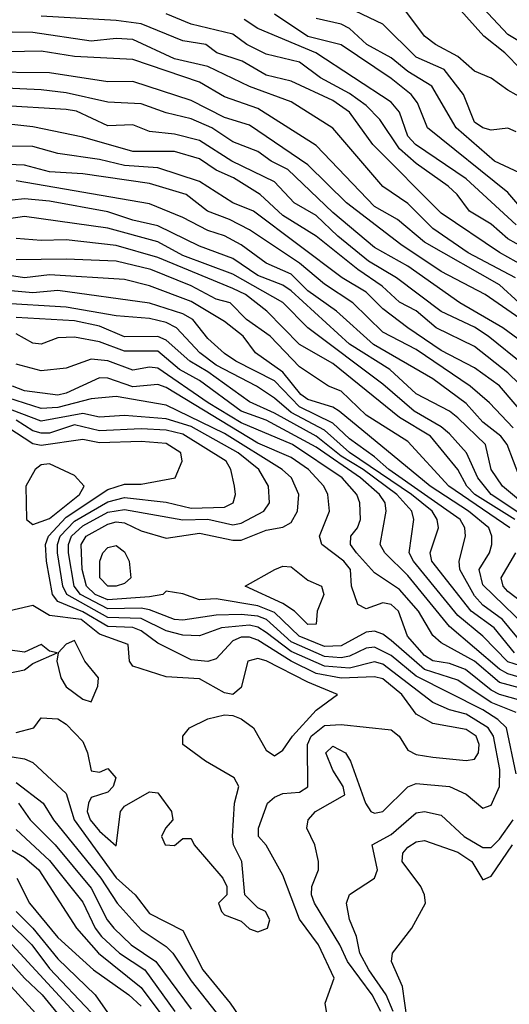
# Model space of a CAD drawing. Header units: metres. Extents: x -51132 to -49532, y -231222 to -229437.
# Tile 403 of 656: x -50388 to -50358, y -230474 to -230415. Entities that reach past the tile are written whole.
import ezdxf

# ---------------------------------------------------------------- set-up
doc = ezdxf.new("R2010")
doc.units = ezdxf.units.M
for name, color, linetype in [('CONTOUR_HALF', 8, 'Continuous'), ('CONTOUR_INDEX', 1, 'Continuous'), ('CONTOUR_INTER', 3, 'Continuous')]:
    doc.layers.add(name, color=color, linetype=linetype)

msp = doc.modelspace()

# ---------------------------------------------------------------- linework, layer by layer
at = {"layer": 'CONTOUR_HALF'}
for points, elevation in [([(-50357.08, -230433.737), (-50359.935, -230431.759), (-50362.58, -230430.377), (-50365.003, -230428.759), (-50368.252, -230426.259), (-50370.58, -230423.978), (-50374.08, -230421.589), (-50375.58, -230421.123), (-50377.58, -230420.12), (-50381.08, -230418.975), (-50382.58, -230418.996), (-50386.08, -230418.461), (-50390.08, -230418.403), (-50391.58, -230418.26), (-50398.08, -230416.282), (-50399.08, -230415.701), (-50401.58, -230414.642)], 37.5), ([(-50358.124, -230430.759), (-50360.969, -230429.259), (-50363.08, -230427.793), (-50364.58, -230426.283), (-50366.08, -230425.274), (-50369.08, -230421.773), (-50371.58, -230420.189), (-50374.08, -230419.278), (-50376.58, -230418.071), (-50378.58, -230417.607), (-50381.08, -230416.461), (-50382.08, -230416.388), (-50383.58, -230416.547), (-50387.08, -230416.028), (-50389.58, -230416.001), (-50391.08, -230415.688), (-50392.08, -230415.299), (-50395.58, -230414.551)], 38.5), ([(-50357.58, -230428.963), (-50358.58, -230428.403), (-50359.58, -230427.54), (-50360.873, -230426.759), (-50361.621, -230425.759), (-50362.157, -230425.259), (-50364.08, -230423.893), (-50365.08, -230423.008), (-50366.264, -230421.259), (-50367.08, -230420.405), (-50368.08, -230419.684), (-50369.816, -230418.759), (-50371.08, -230417.812), (-50373.08, -230417.325), (-50374.243, -230416.759), (-50375.08, -230416.131), (-50377.58, -230415.524), (-50379.08, -230414.92)], 39.5), ([(-50357.627, -230426.759), (-50358.58, -230425.622), (-50363.404, -230421.759), (-50364.003, -230420.259), (-50364.384, -230419.759), (-50365.58, -230418.792), (-50368.58, -230416.766), (-50370.58, -230416.267), (-50372.58, -230414.938)], 40.5), ([(-50358.08, -230421.99), (-50358.58, -230421.773), (-50359.58, -230421.886), (-50360.08, -230421.75), (-50360.58, -230421.418), (-50361.234, -230419.759), (-50362.402, -230418.259), (-50364.08, -230417.514), (-50366.08, -230415.526), (-50367.723, -230414.759)], 41.5), ([(-50357.789, -230418.259), (-50358.752, -230417.259), (-50360.014, -230416.259), (-50361.58, -230414.512)], 42.5), ([(-50357.58, -230436.009), (-50359.763, -230434.259), (-50360.58, -230433.715), (-50362.58, -230432.779), (-50365.253, -230430.759), (-50366.943, -230429.759), (-50368.788, -230428.259), (-50370.08, -230427.02), (-50371.393, -230426.259), (-50372.58, -230424.985), (-50375.144, -230423.759), (-50377.08, -230422.505), (-50378.58, -230422.13), (-50380.08, -230421.974), (-50381.08, -230421.576), (-50382.58, -230421.637), (-50384.467, -230420.759), (-50385.08, -230420.658), (-50389.08, -230420.414)], 36.5), ([(-50356.502, -230440.259), (-50359.08, -230437.222), (-50360.58, -230436.155), (-50362.58, -230435.102), (-50364.588, -230433.759), (-50366.08, -230432.605), (-50367.08, -230431.619), (-50368.515, -230430.759), (-50373.841, -230426.759), (-50375.08, -230426.253), (-50377.08, -230424.972), (-50379.58, -230424.157), (-50381.58, -230424.02), (-50383.08, -230423.661), (-50385.58, -230423.285), (-50387.08, -230422.881), (-50388.58, -230422.847)], 35.5), ([(-50357.861, -230442.759), (-50358.617, -230440.759), (-50359, -230440.259), (-50360.08, -230439.406), (-50361.08, -230438.288), (-50363.08, -230436.816), (-50366.635, -230434.759), (-50368.856, -230432.759), (-50370.58, -230431.539), (-50371.58, -230430.541), (-50373.08, -230429.88), (-50374.58, -230428.779), (-50375.58, -230428.233), (-50376.58, -230427.919), (-50378.08, -230427.133), (-50380.08, -230426.306), (-50388.08, -230424.938)], 34.5), ([(-50355.06, -230446.759), (-50359.581, -230443.759), (-50360.373, -230442.759), (-50361.057, -230441.259), (-50362.08, -230440.108), (-50362.58, -230439.69), (-50364.194, -230438.759), (-50366.08, -230437.122), (-50370.58, -230433.747), (-50372.08, -230432.222), (-50375.08, -230430.532), (-50378.08, -230429.411), (-50379.58, -230428.598), (-50382.58, -230427.781), (-50387.58, -230427.065), (-50389.08, -230427.285)], 33.5), ([(-50358.462, -230445.759), (-50362.127, -230443.259), (-50364.58, -230440.566), (-50367.08, -230438.987), (-50368.58, -230437.551), (-50369.336, -230437.259), (-50371.08, -230436.092), (-50372.846, -230434.259), (-50374.256, -230433.259), (-50375.235, -230432.259), (-50376.08, -230432.024), (-50377.58, -230431.236), (-50380.009, -230430.259), (-50382.08, -230429.754), (-50385.08, -230429.622), (-50388.08, -230429.672)], 32.5), ([(-50357.668, -230452.759), (-50358.903, -230451.259), (-50360.08, -230450.382), (-50360.58, -230449.82), (-50361.452, -230448.259), (-50361.499, -230447.759), (-50361.115, -230446.259), (-50361.159, -230445.759), (-50361.448, -230445.259), (-50365.726, -230442.259), (-50366.58, -230441.486), (-50368.08, -230440.42), (-50369.08, -230439.471), (-50371.08, -230438.496), (-50372.58, -230436.933), (-50374.903, -230435.759), (-50375.58, -230435.293), (-50376.58, -230434.39), (-50377.488, -230433.259), (-50378.08, -230432.909), (-50380.08, -230432.262), (-50385.58, -230431.513), (-50387.08, -230431.653), (-50389.08, -230431.468)], 31.5), ([(-50355.532, -230454.759), (-50358.58, -230453.785), (-50360.076, -230452.259), (-50361.58, -230451.005), (-50364.249, -230447.759), (-50364.505, -230447.259), (-50364.215, -230445.259), (-50364.337, -230444.759), (-50365.239, -230443.759), (-50367.262, -230442.259), (-50368.58, -230441.45), (-50370.08, -230440.244), (-50372.58, -230438.865), (-50374.08, -230438.188), (-50376.58, -230436.397), (-50377.672, -230435.759), (-50379.08, -230434.49), (-50379.58, -230434.263), (-50381.58, -230434.287), (-50383.08, -230433.649), (-50384.58, -230433.33), (-50388.08, -230433.123)], 30.5), ([(-50357.08, -230455.575), (-50359.08, -230455.02), (-50360.58, -230453.752), (-50362.58, -230452.659), (-50363.08, -230452.2), (-50363.933, -230450.759), (-50365.08, -230449.457), (-50366.58, -230448.445), (-50367.669, -230447.259), (-50368.023, -230446.759), (-50368.001, -230446.259), (-50367.608, -230445.759), (-50367.414, -230445.259), (-50367.459, -230444.259), (-50367.649, -230443.759), (-50368.517, -230442.759), (-50371.494, -230440.759), (-50374.58, -230439.45), (-50376.563, -230438.259), (-50379.58, -230436.161), (-50380.08, -230436.112), (-50381.08, -230436.289), (-50382.58, -230435.731), (-50383.58, -230435.633), (-50385.08, -230436.178), (-50386.58, -230436.34), (-50388.08, -230435.937)], 29.5), ([(-50358.08, -230456.835), (-50359.58, -230456.224), (-50361.58, -230454.887), (-50363.587, -230454.259), (-50365.58, -230452.509), (-50366.08, -230452.134), (-50366.58, -230451.954), (-50367.08, -230452.006), (-50368.58, -230452.827), (-50369.58, -230452.862), (-50371.107, -230452.259), (-50372.58, -230450.821), (-50373.58, -230450.436), (-50376.08, -230450.01), (-50377.08, -230450.073), (-50378.08, -230449.705), (-50379.08, -230449.548), (-50379.28, -230449.759), (-50380.08, -230449.886), (-50382.58, -230450.061), (-50383.344, -230449.759), (-50383.857, -230449.259), (-50384.113, -230448.259), (-50384.182, -230446.759), (-50383.874, -230446.259), (-50382.58, -230445.523), (-50382.08, -230445.385), (-50381.58, -230445.452), (-50380.58, -230445.923), (-50379.08, -230446.367), (-50377.08, -230446.074), (-50375.08, -230446.488), (-50374.58, -230446.484), (-50373.08, -230445.895), (-50372.08, -230445.701), (-50371.58, -230445.435), (-50371.209, -230444.759), (-50371.124, -230443.759), (-50371.556, -230442.759), (-50372.131, -230442.259), (-50375.58, -230440.087), (-50379.08, -230438.383), (-50382.08, -230437.866), (-50383.58, -230438.007), (-50385.58, -230438.535), (-50386.58, -230438.589), (-50388.58, -230437.96)], 28.5), ([(-50366.192, -230474.759), (-50366.718, -230473.759), (-50368.203, -230471.759), (-50368.669, -230470.759), (-50370.176, -230468.259), (-50370.353, -230467.759), (-50370.337, -230467.259), (-50369.95, -230466.259), (-50369.947, -230465.759), (-50370.16, -230464.759), (-50370.645, -230463.759), (-50370.553, -230463.259), (-50370.114, -230462.759), (-50368.359, -230461.759), (-50368.452, -230461.259), (-50369.08, -230460.285), (-50369.494, -230459.259), (-50369.08, -230458.851), (-50368.315, -230459.259), (-50368.02, -230459.759), (-50367.115, -230462.259), (-50366.799, -230462.759), (-50366.58, -230462.877), (-50366.08, -230462.763), (-50364.58, -230461.295), (-50364.08, -230461.087), (-50362.08, -230461.266), (-50361.08, -230461.737), (-50360.08, -230462.559), (-50359.58, -230462.392), (-50359.082, -230461.259), (-50359.064, -230460.259), (-50359.431, -230458.259), (-50359.762, -230457.759), (-50361.08, -230456.932), (-50362.08, -230456.667), (-50363.08, -230456.226), (-50366.08, -230453.931), (-50366.58, -230453.797), (-50368.08, -230454.168), (-50369.58, -230454.046), (-50371.58, -230453.172), (-50373.08, -230452.025), (-50373.58, -230451.716), (-50374.08, -230451.588), (-50375.757, -230451.759), (-50377.08, -230452.226), (-50378.08, -230452.187), (-50379.08, -230451.933), (-50380.58, -230451.184), (-50382.58, -230451.129), (-50385.041, -230449.759), (-50385.291, -230449.259), (-50385.604, -230447.259), (-50385.607, -230446.759), (-50385.435, -230446.259), (-50384.58, -230445.344), (-50382.58, -230444.195), (-50381.58, -230443.924), (-50379.08, -230444.219), (-50377.58, -230444.568), (-50375.58, -230444.505), (-50375.066, -230444.259), (-50374.931, -230443.759), (-50374.988, -230443.259), (-50375.193, -230442.259), (-50375.482, -230441.759), (-50378.08, -230440.14), (-50379.08, -230439.893), (-50380.58, -230439.807), (-50383.08, -230439.937), (-50384.58, -230439.578), (-50386.08, -230440.069), (-50386.58, -230440.073), (-50387.08, -230439.925), (-50388.08, -230439.299)], 27.5), ([(-50386.58, -230441.961), (-50386.952, -230442.259), (-50387.501, -230443.259), (-50387.47, -230445.259), (-50387.08, -230445.556), (-50386.08, -230445.185), (-50384.273, -230443.759), (-50384.004, -230443.259), (-50384.58, -230442.606), (-50386.08, -230441.902), (-50386.58, -230441.961)], 26.5), ([(-50357.58, -230450.324), (-50358.58, -230449.576), (-50358.85, -230449.259), (-50358.972, -230448.759), (-50358.095, -230447.259)], 32.5), ([(-50388.08, -230458.02), (-50387.025, -230457.759), (-50386.58, -230457.146), (-50385.58, -230457.207), (-50385.08, -230457.538), (-50384.08, -230458.567), (-50383.799, -230459.259), (-50383.58, -230460.331), (-50383.08, -230460.413), (-50382.58, -230460.181), (-50382.096, -230460.759), (-50382.264, -230461.259), (-50382.58, -230461.611), (-50383.58, -230461.929), (-50383.752, -230462.259), (-50383.815, -230462.759), (-50383.651, -230463.259), (-50383.08, -230463.949), (-50382.08, -230464.835), (-50381.825, -230462.759), (-50381.58, -230462.443), (-50380.08, -230461.589), (-50379.58, -230461.643), (-50378.761, -230462.759), (-50378.688, -230463.259), (-50379.13, -230463.759), (-50379.361, -230464.259), (-50379.134, -230464.759), (-50378.58, -230464.813), (-50378.08, -230464.384), (-50377.58, -230464.389), (-50377.406, -230464.759), (-50375.676, -230466.759), (-50375.445, -230467.259), (-50375.449, -230467.759), (-50375.935, -230468.259), (-50375.759, -230468.759), (-50375.58, -230468.973), (-50374.58, -230469.35), (-50374.08, -230469.807), (-50373.58, -230469.987), (-50372.993, -230469.759), (-50372.87, -230469.259), (-50373.131, -230468.759), (-50373.58, -230468.555), (-50374.363, -230467.759), (-50374.551, -230465.759), (-50375.034, -230464.759), (-50375.093, -230464.259), (-50374.989, -230462.259), (-50374.727, -230461.259), (-50375.001, -230460.759), (-50376.717, -230459.759), (-50378.074, -230458.759), (-50378.076, -230458.259), (-50377.689, -230457.759), (-50376.58, -230457.204), (-50375.58, -230456.972), (-50375.08, -230457.006), (-50374.58, -230457.208), (-50373.85, -230457.759), (-50373.08, -230459.086), (-50372.58, -230459.434), (-50372.08, -230459.083), (-50371.503, -230458.259), (-50370.08, -230456.686), (-50368.81, -230455.759), (-50370.58, -230455.014), (-50373.08, -230453.721), (-50373.58, -230453.587), (-50374.174, -230453.759), (-50374.58, -230455.322), (-50375.08, -230455.747), (-50375.58, -230455.645), (-50377.08, -230454.817), (-50379.08, -230454.69), (-50381.08, -230454.054), (-50381.286, -230453.759), (-50381.372, -230452.759), (-50383.08, -230452.122), (-50384.18, -230451.259), (-50386.08, -230451.006), (-50387.08, -230450.413), (-50389.08, -230450.873)], 26.5), ([(-50444.58, -230453.207), (-50439.08, -230454.437), (-50434.08, -230456.395), (-50432.08, -230457.018), (-50430.08, -230458.235), (-50424.58, -230460.097), (-50421.08, -230461.783), (-50418.08, -230462.698), (-50410.08, -230463.388), (-50408.08, -230463.936), (-50405.58, -230464.047), (-50404.08, -230464.33), (-50397.58, -230463.628), (-50395.58, -230463.886), (-50393.58, -230464.511), (-50389.967, -230467.259), (-50388.58, -230469.345), (-50387.149, -230470.759), (-50386.08, -230472.184), (-50383.58, -230474.825)], 30.5), ([(-50388.08, -230461.023), (-50386.462, -230462.259), (-50385.834, -230463.259), (-50383.007, -230466.759), (-50382.032, -230468.259), (-50380.58, -230469.875), (-50379.08, -230470.863), (-50378.674, -230471.259), (-50377.58, -230472.938), (-50373.76, -230477.759)], 27.5), ([(-50388.08, -230463.848), (-50386.08, -230465.717), (-50384.08, -230468.2), (-50383.335, -230469.759), (-50382.969, -230470.259), (-50381.875, -230471.259), (-50380.355, -230472.259), (-50378.568, -230474.759)], 28.5), ([(-50364.483, -230476.259), (-50364.893, -230473.259), (-50365.561, -230471.759), (-50365.503, -230471.259), (-50364.35, -230469.759), (-50363.526, -230468.259), (-50363.572, -230467.759), (-50363.794, -230467.259), (-50364.914, -230465.759), (-50364.872, -230465.259), (-50364.58, -230464.91), (-50364.08, -230464.579), (-50363.58, -230464.518), (-50361.58, -230465.217), (-50360.732, -230465.759), (-50360.08, -230466.867), (-50359.58, -230466.644), (-50358.301, -230464.759)], 28.5), ([(-50388.038, -230466.759), (-50387.282, -230468.259), (-50385.58, -230470.319), (-50383.442, -230472.259), (-50381.32, -230473.759), (-50380.58, -230474.442)], 29.5), ([(-50392.08, -230467.771), (-50387.592, -230472.759), (-50386.531, -230473.759), (-50382.58, -230478.583)], 31.5)]:
    msp.add_lwpolyline(points, dxfattribs=dict(at, elevation=elevation))
at = {"layer": 'CONTOUR_INDEX'}
for points, elevation in [([(-50358.08, -230427.564), (-50361.08, -230424.805), (-50364.126, -230422.759), (-50364.576, -230422.259), (-50365.08, -230420.815), (-50365.58, -230420.216), (-50370.1, -230417.259), (-50373.58, -230415.79), (-50374.4, -230415.259)], 40), ([(-50358.258, -230439.759), (-50359.672, -230438.259), (-50360.849, -230437.259), (-50364.08, -230435.056), (-50366.08, -230434.017), (-50367.871, -230432.259), (-50369.58, -230431.127), (-50371.08, -230429.879), (-50374.08, -230427.881), (-50375.278, -230427.259), (-50376.6, -230426.759), (-50377.881, -230425.759), (-50380.08, -230425.09), (-50384.08, -230424.516), (-50386.08, -230424.392), (-50387.58, -230424.001), (-50390.58, -230423.865)], 35), ([(-50356.079, -230455.259), (-50358.58, -230454.512), (-50359.08, -230454.239), (-50362.08, -230451.662), (-50364.58, -230448.618), (-50365.968, -230447.259), (-50366.232, -230446.759), (-50365.871, -230444.759), (-50365.947, -230444.259), (-50366.274, -230443.759), (-50367.422, -230442.759), (-50370.08, -230440.902), (-50373.08, -230439.3), (-50374.58, -230438.759), (-50377.08, -230436.917), (-50378.279, -230436.259), (-50379.58, -230435.152), (-50381.58, -230435.144), (-50383.08, -230434.581), (-50384.58, -230434.302), (-50385.58, -230434.343), (-50386.58, -230434.721), (-50387.08, -230434.673), (-50388.08, -230434.101)], 30), ([(-50388.08, -230468.763), (-50387.075, -230469.759), (-50385.58, -230471.609), (-50383.351, -230473.759), (-50381.58, -230476.293)], 30)]:
    msp.add_lwpolyline(points, dxfattribs=dict(at, elevation=elevation))
at = {"layer": 'CONTOUR_INTER'}
for points, elevation in [([(-50357.908, -230432.259), (-50359.08, -230431.173), (-50363.58, -230428.614), (-50365.192, -230427.259), (-50366.58, -230426.48), (-50370.08, -230422.805), (-50373.58, -230420.593), (-50375.58, -230419.892), (-50377.08, -230419.01), (-50381.08, -230417.656), (-50384.58, -230417.471), (-50386.58, -230417.143), (-50390.58, -230417.226), (-50393.58, -230416.274), (-50396.08, -230415.722), (-50400.033, -230413.759)], 38), ([(-50357.08, -230417.044), (-50358.58, -230416.16), (-50360.37, -230414.259)], 43), ([(-50356.58, -230420.603), (-50358.58, -230419.499), (-50359.58, -230418.765), (-50360.58, -230418.354), (-50361.58, -230417.462), (-50362.916, -230416.759), (-50363.573, -230416.259), (-50364.7, -230414.759)], 42), ([(-50357.08, -230435.079), (-50358.887, -230433.759), (-50361.464, -230432.259), (-50364.58, -230430.055), (-50366.58, -230428.927), (-50369.08, -230426.823), (-50371.777, -230424.259), (-50372.786, -230423.759), (-50373.58, -230423.164), (-50375.08, -230422.597), (-50376.343, -230421.759), (-50377.58, -230421.221), (-50379.08, -230420.861), (-50380.58, -230420.31), (-50382.58, -230420.204), (-50385.08, -230419.653), (-50386.58, -230419.481), (-50389.58, -230419.331), (-50391.58, -230419.442), (-50394.58, -230418.695), (-50399.08, -230416.965), (-50400.58, -230416.628), (-50402.58, -230415.63), (-50403.766, -230415.259)], 37), ([(-50357.58, -230430.062), (-50359.08, -230429.229), (-50362.58, -230426.875), (-50366.681, -230422.759), (-50368.08, -230420.821), (-50369.08, -230420.109), (-50371.58, -230418.952), (-50373.08, -230418.584), (-50374.523, -230417.759), (-50376.04, -230417.259), (-50376.707, -230416.759), (-50378.08, -230416.524), (-50380.58, -230415.517), (-50382.08, -230415.304), (-50386.58, -230415.061)], 39), ([(-50357.58, -230424.598), (-50359.378, -230423.759), (-50361.685, -230421.759), (-50363.132, -230419.259), (-50364.58, -230418.371), (-50365.58, -230417.554), (-50367.04, -230416.759), (-50368.08, -230415.782), (-50368.58, -230415.532), (-50370.08, -230415.197)], 41), ([(-50357.238, -230437.759), (-50358.58, -230436.445), (-50360.58, -230434.869), (-50362.886, -230433.759), (-50364.08, -230432.722), (-50365.08, -230432.214), (-50366.12, -230431.259), (-50367.58, -230430.259), (-50370.089, -230428.259), (-50372.08, -230427.004), (-50373.45, -230425.759), (-50375.035, -230424.759), (-50376.08, -230424.294), (-50377.08, -230423.608), (-50378.58, -230423.163), (-50381.08, -230423.165), (-50384.08, -230422.319), (-50387.08, -230421.683), (-50389.08, -230421.465)], 36), ([(-50357.1, -230444.759), (-50358.908, -230443.259), (-50359.573, -230442.259), (-50359.924, -230440.759), (-50361.58, -230439.143), (-50362.08, -230438.749), (-50364.08, -230437.713), (-50365.652, -230436.259), (-50368.08, -230434.735), (-50371.58, -230431.526), (-50372.08, -230431.186), (-50373.58, -230430.605), (-50375.08, -230429.601), (-50377.08, -230428.86), (-50379.58, -230427.624), (-50381.08, -230427.294), (-50382.58, -230426.798), (-50386.08, -230426.149), (-50387.58, -230426.016), (-50389.08, -230426.18)], 34), ([(-50358.162, -230445.259), (-50360.551, -230443.759), (-50361.036, -230443.259), (-50361.585, -230442.259), (-50363.212, -230440.259), (-50365.08, -230439.132), (-50369.08, -230435.89), (-50371.08, -230434.746), (-50373.049, -230432.759), (-50374.32, -230431.759), (-50375.08, -230431.384), (-50379.58, -230429.54), (-50382.08, -230428.809), (-50385.08, -230428.463), (-50386.58, -230428.507), (-50388.08, -230428.384)], 33), ([(-50356.894, -230452.259), (-50360.08, -230449.167), (-50360.294, -230448.259), (-50359.686, -230447.259), (-50359.536, -230446.759), (-50359.539, -230446.259), (-50359.723, -230445.759), (-50360.948, -230444.759), (-50363.244, -230443.259), (-50368.704, -230438.759), (-50369.08, -230438.515), (-50370.58, -230438.052), (-50370.992, -230437.759), (-50372.08, -230436.417), (-50373.723, -230435.259), (-50374.453, -230434.259), (-50375.58, -230433.375), (-50377.58, -230432.168), (-50380.08, -230431.221), (-50381.58, -230430.842), (-50386.08, -230430.573), (-50387.58, -230430.753), (-50390.58, -230430.294)], 32), ([(-50358.178, -230453.259), (-50359.399, -230451.759), (-50360.779, -230450.759), (-50363.134, -230447.759), (-50363.238, -230447.259), (-50362.741, -230445.759), (-50362.812, -230445.259), (-50363.122, -230444.759), (-50364.368, -230443.759), (-50368.08, -230441.224), (-50369.58, -230439.882), (-50371.58, -230438.833), (-50372.58, -230437.966), (-50373.657, -230437.259), (-50376.08, -230435.993), (-50377.067, -230435.259), (-50378.459, -230433.759), (-50379.08, -230433.424), (-50380.08, -230433.184), (-50382.08, -230433.034), (-50385.08, -230432.511), (-50389.08, -230432.269)], 31), ([(-50357.303, -230456.259), (-50359.08, -230455.754), (-50359.58, -230455.487), (-50361.126, -230454.259), (-50362.08, -230453.895), (-50363.08, -230453.723), (-50363.58, -230453.404), (-50364.61, -230452.259), (-50365.14, -230450.759), (-50365.58, -230450.341), (-50366.08, -230450.258), (-50367.08, -230450.617), (-50367.58, -230450.346), (-50367.964, -230449.259), (-50368.024, -230448.259), (-50368.418, -230447.759), (-50369.747, -230446.759), (-50369.885, -230446.259), (-50369.28, -230444.759), (-50369.39, -230443.759), (-50369.621, -230443.259), (-50370.546, -230442.259), (-50371.58, -230441.536), (-50373.58, -230440.669), (-50379.08, -230437.329), (-50379.58, -230437.148), (-50381.08, -230437.287), (-50382.58, -230436.764), (-50383.08, -230436.741), (-50385.08, -230437.677), (-50385.58, -230437.793), (-50387.58, -230437.54), (-50388.309, -230437.259)], 29), ([(-50358.08, -230460.511), (-50358.657, -230457.759), (-50359.172, -230457.259), (-50360.08, -230456.67), (-50364.08, -230454.65), (-50365.58, -230453.409), (-50366.58, -230452.903), (-50367.08, -230452.971), (-50368.08, -230453.452), (-50368.58, -230453.559), (-50369.58, -230453.474), (-50371.58, -230452.59), (-50373.069, -230451.259), (-50373.58, -230451.056), (-50374.58, -230450.945), (-50376.08, -230450.984), (-50378.08, -230451.298), (-50378.58, -230451.257), (-50380.08, -230450.66), (-50380.58, -230450.574), (-50382.58, -230450.618), (-50384.222, -230449.759), (-50384.598, -230449.259), (-50384.937, -230447.259), (-50384.937, -230446.759), (-50384.756, -230446.259), (-50384.08, -230445.622), (-50382.58, -230444.819), (-50381.58, -230444.652), (-50378.08, -230445.271), (-50376.58, -230445.228), (-50375.08, -230445.563), (-50374.58, -230445.463), (-50373.216, -230444.759), (-50372.883, -230444.259), (-50372.945, -230443.259), (-50373.525, -230442.259), (-50374.752, -230441.259), (-50377.58, -230439.674), (-50379.08, -230439.216), (-50381.58, -230439.002), (-50383.08, -230439.11), (-50384.08, -230438.886), (-50386.58, -230439.36), (-50390.08, -230438.025)], 28), ([(-50369.306, -230475.759), (-50369.535, -230474.259), (-50369.011, -230472.759), (-50369.95, -230470.759), (-50371.08, -230469.235), (-50372.08, -230466.583), (-50373.08, -230464.788), (-50373.544, -230464.259), (-50373.546, -230463.759), (-50373.009, -230462.259), (-50372.58, -230461.899), (-50372.08, -230461.68), (-50371.08, -230461.604), (-50370.58, -230461.282), (-50370.611, -230458.759), (-50370.387, -230458.259), (-50369.58, -230457.618), (-50368.58, -230457.544), (-50365.58, -230457.869), (-50365.093, -230458.259), (-50364.58, -230459.095), (-50364.08, -230459.354), (-50363.08, -230459.512), (-50361.08, -230459.707), (-50360.58, -230459.628), (-50360.348, -230459.259), (-50360.3, -230458.759), (-50360.484, -230458.259), (-50361.08, -230457.851), (-50363.08, -230457.497), (-50364.08, -230456.93), (-50364.936, -230455.759), (-50366.08, -230454.811), (-50366.58, -230454.681), (-50368.58, -230454.775), (-50370.08, -230454.486), (-50371.58, -230453.755), (-50373.58, -230452.497), (-50374.08, -230452.317), (-50374.58, -230452.303), (-50375.08, -230452.538), (-50376.08, -230453.615), (-50376.58, -230453.772), (-50377.58, -230453.671), (-50379.58, -230452.672), (-50380.58, -230451.929), (-50381.08, -230451.729), (-50382.58, -230451.662), (-50384.08, -230450.797), (-50385.58, -230450.167), (-50385.899, -230449.759), (-50386.256, -230447.759), (-50386.323, -230446.759), (-50386.143, -230446.259), (-50385.08, -230445.111), (-50382.58, -230443.451), (-50381.58, -230443.128), (-50380.58, -230443.135), (-50378.543, -230442.759), (-50378.132, -230441.759), (-50378.211, -230441.259), (-50379.08, -230440.695), (-50380.58, -230440.563), (-50383.08, -230440.657), (-50384.08, -230440.443), (-50386.58, -230440.803), (-50387.08, -230440.701), (-50388.58, -230439.738)], 27), ([(-50382.879, -230447.259), (-50382.58, -230446.939), (-50382.08, -230446.803), (-50381.58, -230447.197), (-50381.293, -230447.759), (-50381.193, -230448.759), (-50381.58, -230449.086), (-50382.08, -230449.253), (-50382.58, -230449.243), (-50383.056, -230448.759), (-50383.072, -230447.759), (-50382.879, -230447.259)], 29), ([(-50372.556, -230448.259), (-50372.08, -230448.053), (-50371.58, -230448.092), (-50370.58, -230448.891), (-50369.755, -230449.259), (-50369.629, -230449.759), (-50370.026, -230450.759), (-50370.08, -230451.532), (-50370.58, -230451.552), (-50371.383, -230450.759), (-50372.08, -230450.299), (-50374.337, -230449.259), (-50372.556, -230448.259)], 29), ([(-50390.58, -230454.892), (-50387.58, -230454.274), (-50387.08, -230453.89), (-50385.629, -230453.259), (-50386.08, -230453.152), (-50386.58, -230452.755), (-50387.58, -230453.206), (-50388.58, -230453.066)], 26), ([(-50385.08, -230452.739), (-50385.568, -230453.259), (-50385.64, -230453.759), (-50385.41, -230454.759), (-50385.08, -230455.283), (-50384.08, -230456.033), (-50383.58, -230456.199), (-50383.19, -230455.259), (-50383.147, -230454.759), (-50383.966, -230453.759), (-50384.58, -230452.511), (-50385.08, -230452.739)], 26), ([(-50445.58, -230453.818), (-50439.58, -230455.092), (-50433.08, -230457.603), (-50430.58, -230458.812), (-50427.58, -230459.805), (-50426.08, -230460.467), (-50424.975, -230460.759), (-50421.08, -230462.541), (-50419.08, -230463.13), (-50417.58, -230463.419), (-50410.08, -230464.21), (-50406.58, -230464.808), (-50404.08, -230464.926), (-50397.58, -230464.273), (-50395.08, -230464.719), (-50394.08, -230465.116), (-50391.58, -230467.039), (-50390.58, -230467.966), (-50388.779, -230470.259), (-50384.08, -230475.361)], 31), ([(-50389.08, -230459.376), (-50387.58, -230459.616), (-50387.08, -230459.826), (-50385.08, -230461.694), (-50384.597, -230463.259), (-50382.08, -230466.739), (-50380.935, -230467.759), (-50380.08, -230468.892), (-50378.08, -230469.9), (-50376.881, -230472.259), (-50375.241, -230474.259), (-50374.08, -230475.961)], 27), ([(-50387.949, -230462.259), (-50387.237, -230463.259), (-50385.749, -230464.759), (-50383.58, -230467.362), (-50382.624, -230469.259), (-50382.229, -230469.759), (-50381.192, -230470.759), (-50379.7, -230471.759), (-50377.58, -230474.62)], 28), ([(-50365.468, -230474.759), (-50365.876, -230473.759), (-50366.929, -230472.259), (-50367.466, -230471.259), (-50367.66, -230470.259), (-50368.08, -230469.258), (-50368.257, -230468.259), (-50368.08, -230467.741), (-50366.579, -230466.759), (-50366.396, -230466.259), (-50366.718, -230464.759), (-50365.58, -230464.141), (-50364.08, -230462.851), (-50363.58, -230462.769), (-50362.58, -230462.998), (-50361.193, -230464.259), (-50360.08, -230464.928), (-50359.58, -230464.919), (-50359.08, -230464.425), (-50358.259, -230463.259)], 28), ([(-50388.875, -230464.759), (-50387.58, -230465.526), (-50386.732, -230466.259), (-50384.463, -230469.759), (-50383.144, -230471.259), (-50380.58, -230473.329), (-50378.387, -230476.259)], 29), ([(-50388.382, -230473.259), (-50383.364, -230478.759)], 32)]:
    msp.add_lwpolyline(points, dxfattribs=dict(at, elevation=elevation))

doc.saveas('drawing.dxf')
